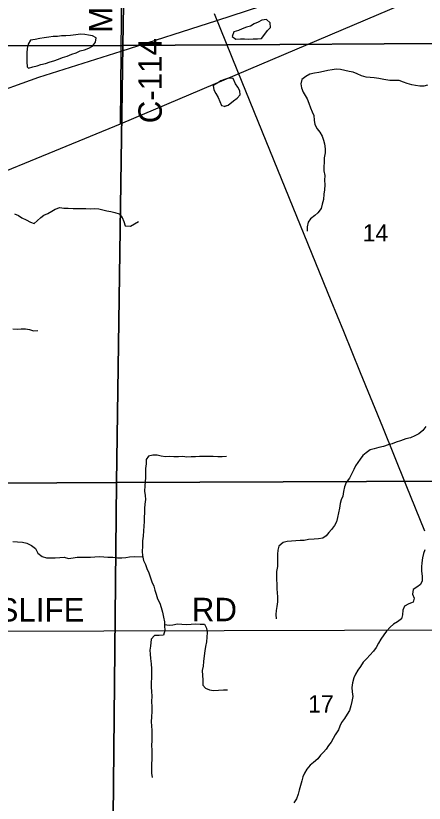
# Model space of a CAD drawing. Extents: x 1857828 to 2277390, y 930619 to 1324581.
# Drawn here: x 2074876 to 2080113, y 1200295 to 1210395 of the extents above; entities that cross this region are included whole.
import ezdxf

# ---------------------------------------------------------------- set-up
doc = ezdxf.new("R2010")
doc.units = 0
for name, color, linetype in [('GM_X_County_Road', 7, 'Continuous'), ('GM_X_County_Road_Text', 7, 'Continuous'), ('GM_X_Major_River', 7, 'Continuous'), ('GM_X_Minor_Lake', 7, 'Continuous'), ('GM_X_Minor_River', 7, 'Continuous'), ('GM_X_Rail_Line', 7, 'Continuous'), ('GM_X_Section', 7, 'Continuous'), ('GM_X_Section_Text', 7, 'Continuous'), ('GM_X_Township_Road', 7, 'Continuous'), ('GM_X_Township_Road_Text', 7, 'Continuous'), ('GM_X_US_Route', 7, 'Continuous')]:
    doc.layers.add(name, color=color, linetype=linetype)

msp = doc.modelspace()

# ---------------------------------------------------------------- linework, layer by layer
at = {"layer": 'GM_X_County_Road'}
for points in [[(2076220, 1209011), (2076226, 1209943), (2076287, 1215752), (2076287, 1215766)], [(2073595, 1207932), (2076220, 1209011), (2081000, 1211044), (2081275, 1211118), (2081475, 1211179), (2082359, 1211452), (2082456, 1211486), (2082532, 1211515), (2082604, 1211541), (2082696, 1211576), (2082794, 1211619), (2082898, 1211666), (2082988, 1211714), (2083092, 1211771), (2083162, 1211810), (2083192, 1211824), (2083235, 1211842), (2083439, 1211900), (2084071, 1212080), (2085603, 1212500)]]:
    msp.add_lwpolyline(points, dxfattribs=at)
at = {"layer": 'GM_X_Major_River'}
msp.add_lwpolyline([(2074858, 1207854), (2074912, 1207835), (2074954, 1207805), (2075011, 1207777), (2075063, 1207749), (2075111, 1207729), (2075149, 1207766), (2075197, 1207806), (2075237, 1207838), (2075285, 1207861), (2075339, 1207889), (2075383, 1207913), (2075439, 1207934), (2075493, 1207926), (2075549, 1207928), (2075611, 1207924), (2075662, 1207923), (2075716, 1207925), (2075776, 1207923), (2075832, 1207921), (2075886, 1207922), (2075942, 1207920), (2075994, 1207908), (2076043, 1207892), (2076093, 1207883), (2076145, 1207873), (2076203, 1207855), (2076239, 1207809), (2076262, 1207757), (2076280, 1207701), (2076346, 1207697), (2076398, 1207725), (2076450, 1207758)], dxfattribs=at)
at = {"layer": 'GM_X_Minor_Lake'}
for points in [[(2077885, 1210260), (2077833, 1210248), (2077779, 1210228), (2077733, 1210207), (2077673, 1210187), (2077651, 1210128), (2077698, 1210096), (2077756, 1210099), (2077808, 1210097), (2077866, 1210095), (2077918, 1210098), (2077974, 1210098), (2078025, 1210104)], [(2077885, 1210260), (2077833, 1210248), (2077779, 1210228), (2077733, 1210207), (2077673, 1210187), (2077651, 1210128), (2077698, 1210096), (2077756, 1210099), (2077808, 1210097), (2077866, 1210095), (2077918, 1210098), (2077974, 1210098), (2078027, 1210104)], [(2078025, 1210104), (2078068, 1210159), (2078104, 1210205), (2078144, 1210246), (2078138, 1210306), (2078091, 1210348), (2078031, 1210338), (2077983, 1210315), (2077933, 1210291), (2077885, 1210260)], [(2075038, 1209725), (2075096, 1209741), (2075150, 1209753), (2075199, 1209768), (2075259, 1209784), (2075315, 1209803), (2075365, 1209817), (2075423, 1209839), (2075473, 1209860), (2075537, 1209878), (2075593, 1209901), (2075649, 1209921), (2075701, 1209944), (2075759, 1209958), (2075811, 1209978), (2075859, 1210003), (2075897, 1210055), (2075905, 1210114), (2075860, 1210137), (2075810, 1210145), (2075760, 1210155), (2075706, 1210159), (2075646, 1210150), (2075578, 1210140)], [(2075038, 1209725), (2075096, 1209741), (2075150, 1209753), (2075199, 1209768), (2075259, 1209784), (2075315, 1209803), (2075365, 1209817), (2075423, 1209839), (2075473, 1209860), (2075537, 1209878), (2075593, 1209901), (2075649, 1209921), (2075701, 1209944), (2075759, 1209958), (2075811, 1209978), (2075859, 1210003), (2075897, 1210055), (2075905, 1210114), (2075860, 1210137), (2075810, 1210145), (2075760, 1210155), (2075706, 1210159), (2075646, 1210150), (2075578, 1210140)], [(2075578, 1210140), (2075519, 1210139), (2075463, 1210139), (2075413, 1210131), (2075355, 1210128), (2075301, 1210120), (2075239, 1210112), (2075185, 1210105), (2075125, 1210091), (2075064, 1210082), (2075033, 1210030), (2075023, 1209976), (2075019, 1209919), (2075016, 1209861), (2075016, 1209805), (2075022, 1209741), (2075038, 1209725)], [(2077552, 1209234), (2077600, 1209250), (2077666, 1209305), (2077716, 1209337), (2077754, 1209382), (2077747, 1209434), (2077723, 1209480), (2077693, 1209520), (2077662, 1209590), (2077604, 1209596), (2077554, 1209577), (2077506, 1209559), (2077454, 1209528), (2077406, 1209502)], [(2077546, 1209232), (2077600, 1209250), (2077666, 1209305), (2077716, 1209337), (2077754, 1209382), (2077747, 1209434), (2077723, 1209480), (2077693, 1209520), (2077662, 1209590), (2077604, 1209596), (2077554, 1209577), (2077506, 1209559), (2077454, 1209528), (2077406, 1209502)], [(2077406, 1209502), (2077416, 1209446), (2077441, 1209400), (2077471, 1209346), (2077491, 1209296), (2077514, 1209243), (2077552, 1209234)], [(2077406, 1209502), (2077416, 1209446), (2077441, 1209400), (2077471, 1209346), (2077491, 1209296), (2077514, 1209243), (2077552, 1209234)]]:
    msp.add_lwpolyline(points, dxfattribs=at)
at = {"layer": 'GM_X_Minor_River'}
for points in [[(2080156, 1209507), (2080106, 1209494), (2080055, 1209494), (2080003, 1209502), (2079953, 1209511), (2079893, 1209525), (2079847, 1209545), (2079792, 1209563), (2079728, 1209564), (2079672, 1209564), (2079594, 1209576), (2079531, 1209589), (2079473, 1209599), (2079419, 1209605), (2079367, 1209608), (2079307, 1209624), (2079254, 1209650), (2079200, 1209670), (2079150, 1209681), (2079096, 1209691), (2079040, 1209705), (2078985, 1209711), (2078931, 1209702), (2078877, 1209692), (2078823, 1209679), (2078763, 1209669), (2078707, 1209659), (2078647, 1209646), (2078593, 1209618), (2078545, 1209577), (2078533, 1209521), (2078541, 1209469), (2078562, 1209417), (2078588, 1209373), (2078612, 1209329), (2078633, 1209274), (2078657, 1209214), (2078677, 1209164), (2078696, 1209116), (2078702, 1209054), (2078710, 1209002), (2078741, 1208946), (2078773, 1208900), (2078806, 1208850), (2078820, 1208799), (2078834, 1208751), (2078843, 1208689), (2078841, 1208635), (2078831, 1208572), (2078829, 1208514), (2078828, 1208460), (2078828, 1208406), (2078838, 1208345), (2078835, 1208285), (2078837, 1208225), (2078833, 1208163), (2078828, 1208106), (2078822, 1208038), (2078804, 1207980), (2078793, 1207923), (2078751, 1207867), (2078709, 1207834), (2078657, 1207790), (2078625, 1207750), (2078613, 1207689), (2078612, 1207633)], [(2074840, 1206379), (2074896, 1206377), (2074946, 1206378), (2075000, 1206378), (2075050, 1206370), (2075102, 1206356), (2075158, 1206359)], [(2080134, 1205128), (2080095, 1205076), (2080043, 1205033), (2079991, 1205009), (2079937, 1204982), (2079879, 1204970), (2079811, 1204942), (2079755, 1204925), (2079702, 1204907), (2079652, 1204893), (2079590, 1204870), (2079532, 1204858), (2079472, 1204841), (2079422, 1204829), (2079368, 1204791), (2079326, 1204756), (2079292, 1204708), (2079263, 1204664), (2079231, 1204623), (2079209, 1204577), (2079183, 1204525), (2079153, 1204464), (2079111, 1204410), (2079090, 1204355), (2079078, 1204295), (2079070, 1204235), (2079050, 1204188), (2079037, 1204140), (2079025, 1204082), (2079013, 1204020), (2079003, 1203959), (2078988, 1203903), (2078962, 1203859), (2078924, 1203806), (2078888, 1203766), (2078854, 1203723), (2078812, 1203695), (2078756, 1203685), (2078704, 1203682), (2078628, 1203678), (2078574, 1203666), (2078522, 1203665), (2078466, 1203661), (2078411, 1203657), (2078355, 1203654), (2078303, 1203638), (2078251, 1203594), (2078234, 1203543), (2078230, 1203491), (2078230, 1203437), (2078232, 1203385), (2078233, 1203332), (2078221, 1203268), (2078221, 1203218), (2078221, 1203162), (2078222, 1203108), (2078222, 1203045), (2078228, 1202995), (2078230, 1202941), (2078231, 1202877), (2078223, 1202820), (2078215, 1202768), (2078212, 1202718), (2078216, 1202662)], [(2077576, 1204741), (2077524, 1204739), (2077466, 1204738), (2077406, 1204744), (2077348, 1204742), (2077287, 1204743), (2077231, 1204741), (2077181, 1204737), (2077125, 1204738), (2077069, 1204736), (2077019, 1204742), (2076961, 1204740), (2076903, 1204739), (2076848, 1204741), (2076794, 1204739), (2076740, 1204746), (2076688, 1204758), (2076634, 1204760), (2076576, 1204748), (2076548, 1204703), (2076546, 1204647), (2076540, 1204587), (2076539, 1204524), (2076541, 1204470), (2076535, 1204420), (2076531, 1204368), (2076528, 1204300), (2076536, 1204243), (2076538, 1204191), (2076529, 1204133), (2076525, 1204077), (2076525, 1204020), (2076523, 1203966), (2076522, 1203910), (2076518, 1203848), (2076512, 1203791), (2076511, 1203721), (2076501, 1203659), (2076501, 1203592), (2076497, 1203526), (2076502, 1203472), (2076514, 1203408), (2076538, 1203356), (2076557, 1203306), (2076581, 1203249), (2076601, 1203199), (2076622, 1203135), (2076646, 1203081), (2076658, 1203027), (2076677, 1202975), (2076695, 1202919), (2076721, 1202863), (2076740, 1202808), (2076756, 1202744), (2076770, 1202684), (2076783, 1202624), (2076785, 1202572), (2076787, 1202509), (2076771, 1202451), (2076713, 1202445), (2076653, 1202448), (2076613, 1202400), (2076604, 1202312), (2076596, 1202259), (2076598, 1202207), (2076602, 1202151), (2076613, 1202083), (2076615, 1202018), (2076615, 1201958), (2076616, 1201898), (2076614, 1201848), (2076612, 1201785), (2076618, 1201729), (2076621, 1201667), (2076617, 1201601), (2076621, 1201530), (2076622, 1201472), (2076618, 1201404), (2076612, 1201340), (2076615, 1201287), (2076621, 1201227), (2076619, 1201163), (2076622, 1201099), (2076618, 1201038), (2076622, 1200978), (2076622, 1200910), (2076619, 1200856), (2076617, 1200799), (2076617, 1200741), (2076618, 1200683), (2076626, 1200627)], [(2074839, 1203652), (2074897, 1203650), (2074961, 1203644), (2075019, 1203629), (2075078, 1203601), (2075128, 1203561), (2075160, 1203501), (2075213, 1203459), (2075269, 1203445), (2075321, 1203442), (2075383, 1203444), (2075443, 1203446), (2075497, 1203450), (2075552, 1203435), (2075610, 1203443), (2075662, 1203453), (2075720, 1203452), (2075780, 1203450), (2075832, 1203452), (2075890, 1203457), (2075944, 1203459), (2076005, 1203455), (2076055, 1203453), (2076119, 1203450), (2076179, 1203444), (2076235, 1203444), (2076285, 1203449), (2076335, 1203455), (2076398, 1203461), (2076505, 1203455)], [(2080122, 1203547), (2080102, 1203497), (2080089, 1203443), (2080081, 1203380), (2080079, 1203326), (2080079, 1203270), (2080088, 1203206), (2080088, 1203150), (2080066, 1203101), (2080020, 1203067), (2079972, 1203036), (2079962, 1202976), (2079985, 1202924), (2079971, 1202874), (2079917, 1202851), (2079861, 1202823), (2079837, 1202771), (2079833, 1202714), (2079820, 1202660), (2079772, 1202622), (2079720, 1202593), (2079676, 1202555), (2079630, 1202504), (2079594, 1202456), (2079556, 1202400), (2079526, 1202349), (2079495, 1202295), (2079463, 1202246), (2079417, 1202194)], [(2076784, 1202586), (2076841, 1202580), (2076891, 1202584), (2076951, 1202595), (2077005, 1202591), (2077063, 1202587), (2077126, 1202594), (2077184, 1202598), (2077240, 1202594), (2077296, 1202594), (2077320, 1202540), (2077329, 1202486), (2077327, 1202424), (2077321, 1202366), (2077307, 1202305), (2077300, 1202249), (2077292, 1202187), (2077282, 1202114), (2077277, 1202052), (2077267, 1201996), (2077271, 1201934), (2077275, 1201877), (2077276, 1201811), (2077310, 1201771), (2077358, 1201749), (2077412, 1201741), (2077474, 1201744), (2077539, 1201748), (2077589, 1201750)], [(2079417, 1202194), (2079379, 1202152), (2079331, 1202105), (2079297, 1202051), (2079262, 1202002), (2079230, 1201952), (2079212, 1201902), (2079192, 1201839), (2079186, 1201779), (2079191, 1201725), (2079197, 1201665), (2079185, 1201600), (2079174, 1201546), (2079156, 1201486), (2079124, 1201439), (2079090, 1201383), (2079054, 1201330), (2079030, 1201286), (2079013, 1201236), (2078973, 1201175), (2078947, 1201127), (2078921, 1201079), (2078887, 1201036), (2078857, 1200990), (2078820, 1200952), (2078784, 1200913), (2078748, 1200863), (2078692, 1200818), (2078652, 1200782), (2078606, 1200734), (2078580, 1200683), (2078558, 1200633), (2078543, 1200581), (2078527, 1200522), (2078511, 1200462), (2078495, 1200410), (2078476, 1200353), (2078442, 1200299)]]:
    msp.add_lwpolyline(points, dxfattribs=at)
at = {"layer": 'GM_X_Rail_Line'}
msp.add_lwpolyline([(2080123, 1203786), (2079883, 1204376), (2079581, 1205118), (2079298, 1205815), (2079082, 1206344), (2078920, 1206741), (2078087, 1208787), (2077724, 1209681), (2077425, 1210419)], dxfattribs=at)
at = {"layer": 'GM_X_Section'}
for points in [[(2070963, 1215729), (2076344, 1215733), (2076247, 1210012), (2070874, 1209999)], [(2076344, 1215733), (2081689, 1215745), (2081611, 1210047), (2076247, 1210012)], [(2070874, 1209999), (2076247, 1210012), (2076169, 1204408), (2070800, 1204378)], [(2076247, 1210012), (2081611, 1210047), (2081508, 1204431), (2076169, 1204408)], [(2076169, 1204408), (2076110, 1198830), (2070732, 1198810), (2070800, 1204378)], [(2081508, 1204431), (2081407, 1198863), (2076110, 1198830), (2076169, 1204408)]]:
    msp.add_lwpolyline(points, close=True, dxfattribs=at)
at = {"layer": 'GM_X_Township_Road'}
msp.add_lwpolyline([(2073508, 1202501), (2074458, 1202503), (2082175, 1202522)], dxfattribs=at)
at = {"layer": 'GM_X_US_Route'}
msp.add_lwpolyline([(2073484, 1208952), (2073498, 1208959), (2073590, 1209000), (2074375, 1209322), (2074479, 1209360), (2075170, 1209609), (2076226, 1209943), (2077455, 1210334), (2079723, 1211078), (2081014, 1211494), (2081116, 1211526)], dxfattribs=at)

# ---------------------------------------------------------------- texts
at = {"layer": 'GM_X_County_Road_Text'}
for s, rotation, p in [('MIDDLE', 89.4698, (2076113, 1210174)), ('C-114', 90, (2076748, 1209016))]:
    msp.add_text(s, height=300, rotation=rotation, dxfattribs=at).set_placement(p)
at = {"layer": 'GM_X_Section_Text'}
for s, p in [('14', (2079324, 1207500)), ('17', (2078624, 1201459))]:
    msp.add_text(s, height=221, rotation=0, dxfattribs=at).set_placement(p)
at = {"layer": 'GM_X_Township_Road_Text'}
for s, p in [('SLIFE', (2074642, 1202626)), ('RD', (2077133, 1202630))]:
    msp.add_text(s, height=300, rotation=0, dxfattribs=at).set_placement(p)

doc.saveas('drawing.dxf')
